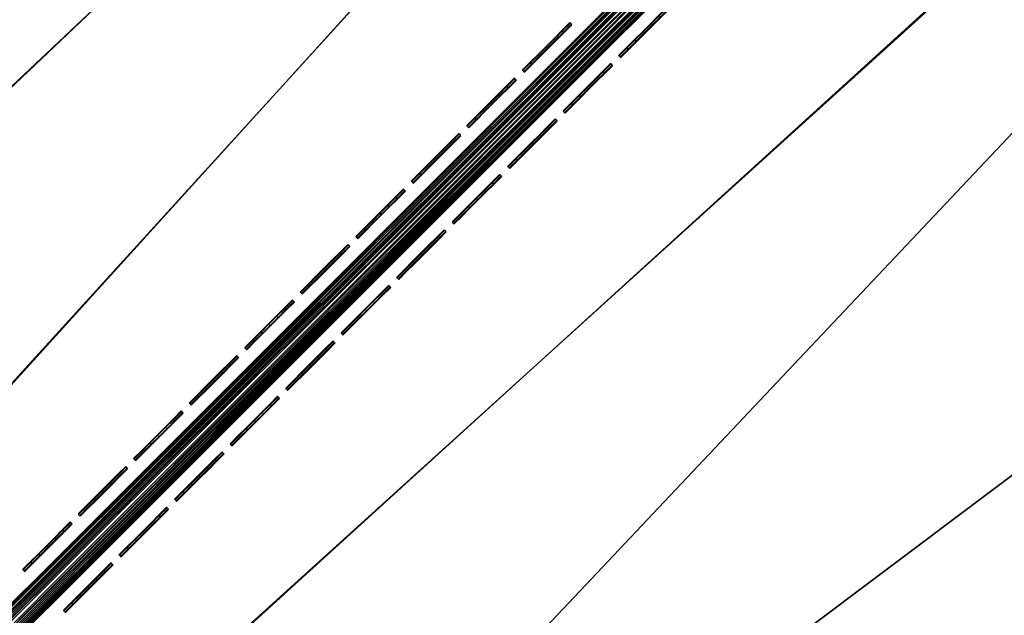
# Model space of a CAD drawing. Header units: inches. Extents: x 0 to 63.6, y -63.6 to 0.
# Tile 352 of 403: x 34 to 37.4, y -29.7 to -27.6. Entities that reach past the tile are written whole.
import ezdxf

# ---------------------------------------------------------------- set-up
doc = ezdxf.new("R2010")
doc.units = ezdxf.units.IN
doc.header["$LTSCALE"] = 0.03937
doc.header["$MEASUREMENT"] = 0
for name, color, linetype in [('A-FURN-3-ST', 151, 'Continuous'), ('A-FURN-3-ST-BK', 151, 'Continuous'), ('A-FURN-3-ST-SEAM', 250, 'Continuous'), ('A-FURN-3-STITCH', 15, 'Continuous')]:
    doc.layers.add(name, color=color, linetype=linetype)

msp = doc.modelspace()

# ---------------------------------------------------------------- meshes
at = {"layer": 'A-FURN-3-ST'}
mesh = msp.add_polyface(dxfattribs=at)
corners = [(13.2914, -29.6941, 17.9625), (13.3952, -29.429, 18), (11.7233, -29.1211, 17.9625), (11.8149, -28.8516, 18), (23.4936, -35.3934, 18), (35.5962, -17.6076, 18), (22.1758, -34.3474, 18), (33.9007, -16.3451, 18), (20.8114, -33.3628, 18), (32.1605, -15.1449, 18), (19.4034, -32.4417, 18), (30.3778, -14.0088, 18), (17.9547, -31.5861, 18), (28.5551, -12.9381, 18), (26.6946, -11.9344, 18), (16.4683, -30.7977, 18), (24.7989, -10.9989, 18), (14.9474, -30.0781, 18), (22.8705, -10.1329, 18), (20.912, -9.3375, 18), (18.9258, -8.6138, 18), (16.9146, -7.9626, 18), (10.2098, -28.3471, 18), (14.8812, -7.385, 18), (30.5263, -13.7659, 17.9625), (28.6946, -12.69, 17.9625), (26.825, -11.6813, 17.9625), (29.0755, -12.0118, 17.1847), (30.9511, -13.07, 16.9), (29.0937, -11.9791, 16.9), (27.181, -10.9897, 17.1847), (29.0218, -12.1077, 17.45), (27.1308, -11.0875, 17.45), (28.9362, -12.2601, 17.6778), (27.0508, -11.2429, 17.6778), (28.8246, -12.4587, 17.8526), (26.9465, -11.4455, 17.8526), (30.6646, -13.5395, 17.8526), (29.0937, -11.9791, 5.5), (27.198, -10.9563, 16.9), (35.9629, -17.1327, 5), (23.1103, -35.855, 5), (21.8142, -34.8262, 5), (34.2498, -15.8571, 5), (20.4723, -33.8578, 5), (32.4915, -14.6445, 5), (19.0875, -32.9519, 5), (30.6904, -13.4966, 5), (17.6627, -32.1103, 5), (28.8487, -12.4149, 5), (26.969, -11.4008, 5), (16.2009, -31.3348, 5), (25.0536, -10.4556, 5), (14.7051, -30.627, 5), (23.1052, -9.5807, 5), (13.1785, -29.9885, 5), (21.1263, -8.7771, 5), (11.6242, -29.4205, 5), (19.1195, -8.0459, 5), (17.0875, -7.3881, 5), (10.0456, -28.9242, 5), (15.0329, -6.8045, 5), (30.9511, -13.07, 5.5), (29.0751, -12.0123, 5.3087), (27.1806, -10.9902, 5.3087), (30.7902, -13.3334, 5.0381), (28.9425, -12.2481, 5.0381), (27.0566, -11.2307, 5.0381), (27.131, -11.0865, 5.1464), (29.022, -12.1068, 5.1464)]
mesh.append_faces([[corners[k] for k in face] for face in [(0, 1, 2), (2, 1, 3), (4, 5, 6), (6, 7, 8), (8, 7, 9), (8, 9, 10), (10, 9, 11), (10, 11, 12), (12, 11, 13), (12, 13, 14), (12, 14, 15), (15, 14, 16), (15, 16, 17), (17, 16, 18), (17, 18, 1), (1, 18, 19), (1, 19, 3), (3, 19, 20), (3, 20, 21), (3, 21, 22), (22, 21, 23), (13, 24, 25), (13, 25, 14), (14, 25, 26), (14, 26, 16), (27, 28, 29), (27, 29, 30), (31, 27, 30, 32), (33, 31, 32, 34), (35, 33, 34, 36), (24, 37, 35, 25), (25, 35, 36, 26), (29, 38, 39), (40, 41, 42), (43, 42, 44), (43, 44, 45), (45, 44, 46), (45, 46, 47), (47, 46, 48), (47, 48, 49), (49, 48, 50), (50, 48, 51), (50, 51, 52), (52, 51, 53), (52, 53, 54), (54, 53, 55), (54, 55, 56), (56, 55, 57), (56, 57, 58), (58, 57, 59), (59, 57, 60), (59, 60, 61), (62, 63, 38), (38, 63, 64), (65, 49, 66), (49, 50, 66), (66, 50, 67), (66, 67, 68, 69), (69, 68, 64, 63)]])
mesh = msp.add_polyface(dxfattribs=at)
corners = [(27.141, -38.8774, 18), (46.032, -28.0434, 18), (44.7087, -26.3949, 18), (43.3264, -24.7956, 18), (41.8869, -23.2475, 18), (25.9788, -37.6608, 18), (40.3921, -21.7527, 18), (24.7622, -36.4986, 18), (38.844, -20.3132, 18), (23.4936, -35.3934, 18), (37.2447, -18.9309, 18), (35.5962, -17.6076, 18), (22.1758, -34.3474, 18), (33.9007, -16.3451, 18), (40.5897, -21.5478, 17.9625), (39.034, -20.1012, 17.9625), (37.4268, -18.7121, 17.9625), (35.7702, -17.3823, 17.9625), (39.5531, -19.522, 17.1847), (41.1556, -20.9609, 16.9), (39.5781, -19.494, 16.9), (37.9245, -18.1143, 17.1847), (37.9484, -18.0855, 16.9), (36.2457, -16.7668, 17.1847), (36.2686, -16.7371, 16.9), (39.4798, -19.6038, 17.45), (37.8542, -18.1988, 17.45), (36.1786, -16.8538, 17.45), (39.3631, -19.734, 17.6778), (37.7423, -18.3332, 17.6778), (36.0717, -16.9921, 17.6778), (40.7739, -21.3568, 17.8526), (40.932, -21.1928, 17.6778), (39.2111, -19.9037, 17.8526), (37.5966, -18.5083, 17.8526), (35.9325, -17.1724, 17.8526), (41.1556, -20.9609, 5.5), (39.5781, -19.494, 5.5), (37.9484, -18.0855, 5.5), (36.2686, -16.7371, 5.5), (24.358, -36.942, 5), (40.8085, -21.3208, 5), (25.5546, -38.085, 5), (42.3188, -22.8311, 5), (43.7732, -24.3952, 5), (39.2444, -19.8664, 5), (23.1103, -35.855, 5), (37.6285, -18.4697, 5), (35.9629, -17.1327, 5), (21.8142, -34.8262, 5), (34.2498, -15.8571, 5), (45.1699, -26.0111, 5), (46.5069, -27.6767, 5), (47.7825, -29.3898, 5), (39.3721, -19.7239, 5.0381), (40.9414, -21.1831, 5.0381), (37.7509, -18.3227, 5.0381), (37.8547, -18.1981, 5.1464), (39.4804, -19.6031, 5.1464), (37.9241, -18.1148, 5.3087), (39.5527, -19.5224, 5.3087), (36.2453, -16.7672, 5.3087), (36.0799, -16.9813, 5.0381), (36.1791, -16.853, 5.1464)]
mesh.append_faces([[corners[k] for k in face] for face in [(0, 1, 2), (2, 3, 0), (0, 3, 4), (5, 4, 6), (5, 6, 7), (7, 6, 8), (9, 8, 10), (9, 10, 11), (12, 11, 13), (6, 14, 8), (8, 14, 15), (8, 15, 10), (10, 15, 16), (10, 16, 11), (11, 16, 17), (18, 19, 20), (18, 20, 21), (21, 20, 22), (21, 22, 23), (23, 22, 24), (25, 18, 21, 26), (26, 21, 23, 27), (28, 25, 26, 29), (29, 26, 27, 30), (31, 32, 28, 33), (33, 28, 29, 34), (34, 29, 30, 35), (14, 31, 33, 15), (15, 33, 34, 16), (16, 34, 35, 17), (20, 36, 37), (20, 37, 22), (22, 37, 38), (22, 38, 24), (24, 38, 39), (40, 41, 42), (42, 41, 43), (42, 43, 44), (41, 40, 45), (45, 46, 47), (47, 46, 48), (48, 49, 50), (44, 51, 42), (42, 51, 52), (42, 52, 53), (54, 55, 45), (45, 47, 54), (54, 47, 56), (54, 56, 57, 58), (58, 57, 59, 60), (60, 59, 37), (37, 59, 38), (38, 59, 61), (38, 61, 39), (47, 48, 56), (56, 48, 62), (56, 62, 63, 57), (57, 63, 61, 59), (37, 36, 60)]])
mesh = msp.add_polyface(dxfattribs=at)
corners = [(17.8156, -31.8345, 17.9625), (19.4034, -32.4417, 18), (17.9547, -31.5861, 18), (16.3407, -31.0522, 17.9625), (16.4683, -30.7977, 18), (14.8316, -30.3382, 17.9625), (14.9474, -30.0781, 18), (13.2914, -29.6941, 17.9625), (13.3952, -29.429, 18), (11.7233, -29.1211, 17.9625), (11.638, -29.3724, 17.8526), (13.1947, -29.9411, 17.8526), (14.7237, -30.5806, 17.8526), (16.2218, -31.2893, 17.8526), (17.6859, -32.0659, 17.8526), (11.5647, -29.5881, 17.6778), (13.1116, -30.1533, 17.6778), (14.631, -30.7887, 17.6778), (16.1197, -31.493, 17.6778), (17.5746, -32.2647, 17.6778), (13.0078, -30.4184, 17.1847), (11.7916, -30.0072, 16.9), (13.3646, -30.6007, 16.9), (14.5152, -31.0487, 17.1847), (14.9078, -31.2677, 16.9), (15.9921, -31.7475, 17.1847), (16.4179, -32.0068, 16.9), (17.4354, -32.5131, 17.1847), (17.4891, -32.4172, 17.45), (16.0413, -31.6492, 17.45), (14.5599, -30.9484, 17.45), (13.0479, -30.316, 17.45), (11.5085, -29.7536, 17.45), (11.4732, -29.8576, 17.1847), (24.7622, -36.4986, 18), (38.844, -20.3132, 18), (23.4936, -35.3934, 18), (17.6627, -32.1103, 5), (17.5692, -32.2772, 5.0381), (16.2009, -31.3348, 5), (16.1151, -31.5058, 5.0381), (14.7051, -30.627, 5), (14.6272, -30.8018, 5.0381), (13.1785, -29.9885, 5), (13.1087, -30.1666, 5.0381), (11.6242, -29.4205, 5), (11.7916, -30.0072, 5.5), (13.01, -30.4186, 5.3087), (13.3646, -30.6007, 5.5), (14.5171, -31.049, 5.3087), (14.9078, -31.2677, 5.5), (15.9938, -31.7477, 5.3087), (16.4179, -32.0068, 5.5), (17.437, -32.5133, 5.3087), (17.4899, -32.4187, 5.1464), (16.0424, -31.6508, 5.1464), (14.5612, -30.95, 5.1464), (13.0495, -30.3177, 5.1464), (11.4756, -29.8579, 5.3087), (11.5105, -29.7552, 5.1464), (11.5627, -29.6016, 5.0381), (39.2444, -19.8664, 5), (24.358, -36.942, 5), (23.1103, -35.855, 5), (17.8914, -32.8163, 16.9)]
mesh.append_faces([[corners[k] for k in face] for face in [(0, 1, 2), (0, 2, 3), (3, 2, 4), (3, 4, 5), (5, 4, 6), (5, 6, 7), (7, 6, 8), (9, 10, 11, 7), (7, 11, 12, 5), (5, 12, 13, 3), (3, 13, 14, 0), (10, 15, 16, 11), (11, 16, 17, 12), (12, 17, 18, 13), (13, 18, 19, 14), (20, 21, 22), (20, 22, 23), (23, 22, 24), (23, 24, 25), (25, 24, 26), (25, 26, 27), (28, 19, 18, 29), (29, 18, 17, 30), (30, 17, 16, 31), (31, 16, 15, 32), (27, 28, 29, 25), (25, 29, 30, 23), (23, 30, 31, 20), (20, 31, 32, 33), (34, 35, 36), (37, 38, 39), (39, 38, 40), (39, 40, 41), (41, 40, 42), (41, 42, 43), (43, 42, 44), (43, 44, 45), (46, 47, 48), (48, 47, 49), (48, 49, 50), (50, 49, 51), (50, 51, 52), (52, 51, 53), (54, 53, 51, 55), (55, 51, 49, 56), (56, 49, 47, 57), (57, 47, 58, 59), (38, 54, 55, 40), (40, 55, 56, 42), (42, 56, 57, 44), (44, 57, 59, 60), (61, 62, 63), (52, 64, 26), (52, 26, 50), (50, 26, 24), (50, 24, 48), (48, 24, 22), (48, 22, 46), (46, 22, 21)]])
mesh = msp.add_polyface(dxfattribs=at)
corners = [(30.9561, -44.3866, 17.9625), (31.1979, -44.2362, 18), (30.0422, -42.9895, 17.9625), (30.2768, -42.8282, 18), (29.0652, -41.6357, 17.9625), (29.2922, -41.4639, 18), (28.0273, -40.3281, 17.9625), (28.2462, -40.146, 18), (26.9307, -39.0693, 17.9625), (27.141, -38.8774, 18), (26.7347, -39.2481, 17.8526), (27.8234, -40.4977, 17.8526), (28.8537, -41.7958, 17.8526), (29.8236, -43.1398, 17.8526), (30.7308, -44.5267, 17.8526), (26.5664, -39.4017, 17.6778), (27.6482, -40.6434, 17.6778), (28.6721, -41.9333, 17.6778), (29.6358, -43.2688, 17.6778), (30.5374, -44.647, 17.6778), (27.4293, -40.8254, 17.1847), (26.9198, -40.2836, 16.9), (27.9914, -41.5791, 16.9), (28.4451, -42.1052, 17.1847), (29.0006, -42.9237, 16.9), (29.4012, -43.4301, 17.1847), (29.9453, -44.3145, 16.9), (30.2956, -44.7974, 17.1847), (30.3889, -44.7393, 17.45), (29.4918, -43.3678, 17.45), (28.5327, -42.0389, 17.45), (27.5138, -40.7552, 17.45), (26.4372, -39.5195, 17.45), (53.5067, -40.7691, 18), (41.8869, -23.2475, 18), (25.9788, -37.6608, 18), (30.6877, -44.5521, 5), (30.5253, -44.6531, 5.0381), (29.7818, -43.1673, 5), (29.6241, -43.2757, 5.0381), (28.8134, -41.8254, 5), (28.6609, -41.9409, 5.0381), (27.7846, -40.5293, 5), (27.6375, -40.6517, 5.0381), (26.6976, -39.2816, 5), (26.5562, -39.4106, 5.0381), (26.9198, -40.2836, 5.5), (27.4295, -40.8247, 5.3087), (27.9914, -41.5791, 5.5), (28.4451, -42.1043, 5.3087), (29.0006, -42.9237, 5.5), (29.4011, -43.429, 5.3087), (29.9453, -44.3145, 5.5), (30.2955, -44.7961, 5.3087), (30.3875, -44.7388, 5.1464), (29.4904, -43.3676, 5.1464), (28.5315, -42.0388, 5.1464), (27.5128, -40.7554, 5.1464), (26.4364, -39.5199, 5.1464), (54.0589, -40.5344, 5), (25.5546, -38.085, 5), (52.2388, -36.6706, 5)]
mesh.append_faces([[corners[k] for k in face] for face in [(0, 1, 2), (2, 1, 3), (2, 3, 4), (4, 3, 5), (4, 5, 6), (6, 5, 7), (6, 7, 8), (8, 7, 9), (8, 10, 11, 6), (6, 11, 12, 4), (4, 12, 13, 2), (2, 13, 14, 0), (10, 15, 16, 11), (11, 16, 17, 12), (12, 17, 18, 13), (13, 18, 19, 14), (20, 21, 22), (20, 22, 23), (23, 22, 24), (23, 24, 25), (25, 24, 26), (25, 26, 27), (28, 19, 18, 29), (29, 18, 17, 30), (30, 17, 16, 31), (31, 16, 15, 32), (27, 28, 29, 25), (25, 29, 30, 23), (23, 30, 31, 20), (7, 33, 9), (9, 34, 35), (36, 37, 38), (38, 37, 39), (38, 39, 40), (40, 39, 41), (40, 41, 42), (42, 41, 43), (42, 43, 44), (44, 43, 45), (46, 47, 48), (48, 47, 49), (48, 49, 50), (50, 49, 51), (50, 51, 52), (52, 51, 53), (54, 53, 51, 55), (55, 51, 49, 56), (56, 49, 47, 57), (37, 54, 55, 39), (39, 55, 56, 41), (41, 56, 57, 43), (43, 57, 58, 45), (59, 42, 44), (60, 61, 44), (52, 26, 50), (50, 26, 24), (50, 24, 48), (48, 24, 22), (48, 22, 46), (46, 22, 21)]])
mesh = msp.add_polyface(dxfattribs=at)
corners = [(27.141, -38.8774, 18), (47.2945, -29.7389, 18), (46.032, -28.0434, 18), (49.6308, -33.2618, 18), (48.732, -31.3219, 17.9625), (48.4947, -31.4791, 18), (47.526, -29.5732, 17.9625), (46.2573, -27.8694, 17.9625), (44.9275, -26.2128, 17.9625), (44.7087, -26.3949, 18), (50.5696, -32.6885, 16.9), (49.4119, -30.872, 16.9), (50.5376, -32.7079, 17.1847), (49.3806, -30.8926, 17.1847), (49.2889, -30.9532, 17.45), (50.4437, -32.7651, 17.45), (49.1432, -31.0496, 17.6778), (50.2945, -32.8562, 17.6778), (48.9532, -31.1754, 17.8526), (50.1001, -32.975, 17.8526), (49.8738, -33.1133, 17.9625), (48.189, -29.0987, 16.9), (48.1585, -29.1204, 17.1847), (48.0691, -29.1843, 17.45), (47.927, -29.2861, 17.6778), (47.7417, -29.4187, 17.8526), (46.9025, -27.371, 16.9), (46.8728, -27.3939, 17.1847), (46.7858, -27.461, 17.45), (46.6475, -27.5679, 17.6778), (46.4672, -27.7072, 17.8526), (45.5541, -25.6912, 16.9), (45.5253, -25.7151, 17.1847), (45.4408, -25.7854, 17.45), (45.3064, -25.8973, 17.6778), (45.1313, -26.043, 17.8526), (50.5696, -32.6885, 5.5), (49.4119, -30.872, 5.5), (48.189, -29.0987, 5.5), (46.9025, -27.371, 5.5), (50.5371, -32.7083, 5.3087), (49.3802, -30.893, 5.3087), (48.1581, -29.1208, 5.3087), (46.8724, -27.3943, 5.3087), (45.5541, -25.6912, 5.5), (46.5069, -27.6767, 5), (45.3169, -25.8887, 5.0381), (46.6583, -27.5597, 5.0381), (47.7825, -29.3898, 5), (47.9381, -29.2784, 5.0381), (48.9951, -31.1481, 5), (49.1546, -31.0424, 5.0381), (50.143, -32.9492, 5), (50.4446, -32.7648, 5.1464), (50.3062, -32.8494, 5.0381), (49.2898, -30.9528, 5.1464), (48.0699, -29.1839, 5.1464), (46.7866, -27.4605, 5.1464), (45.4416, -25.7849, 5.1464), (45.5248, -25.7155, 5.3087)]
mesh.append_faces([[corners[k] for k in face] for face in [(0, 1, 2), (3, 4, 5), (5, 4, 6), (5, 6, 1), (1, 6, 7), (1, 7, 2), (2, 7, 8), (2, 8, 9), (10, 11, 12), (12, 11, 13), (12, 13, 14, 15), (15, 14, 16, 17), (17, 16, 18, 19), (19, 18, 4, 20), (11, 21, 13), (13, 21, 22), (13, 22, 23, 14), (14, 23, 24, 16), (16, 24, 25, 18), (18, 25, 6, 4), (21, 26, 22), (22, 26, 27), (22, 27, 28, 23), (23, 28, 29, 24), (24, 29, 30, 25), (25, 30, 7, 6), (26, 31, 27), (27, 32, 33, 28), (28, 33, 34, 29), (29, 34, 35, 30), (30, 35, 8, 7), (10, 36, 11), (11, 36, 37), (11, 37, 21), (21, 37, 38), (21, 38, 26), (26, 38, 39), (26, 39, 31), (36, 40, 37), (37, 40, 41), (37, 41, 38), (38, 41, 42), (38, 42, 39), (39, 42, 43), (39, 43, 44), (45, 46, 47), (45, 47, 48), (48, 47, 49), (48, 49, 50), (50, 49, 51), (50, 51, 52), (53, 54, 51, 55), (55, 51, 49, 56), (56, 49, 47, 57), (57, 47, 46, 58), (40, 53, 55, 41), (41, 55, 56, 42), (42, 56, 57, 43), (43, 57, 58, 59)]])
mesh = msp.add_polyface(dxfattribs=at)
corners = [(31.1979, -44.2362, 18), (55.0259, -44.7138, 18), (30.2768, -42.8282, 18), (54.3021, -42.7276, 18), (29.2922, -41.4639, 18), (53.5067, -40.7691, 18), (28.2462, -40.146, 18), (27.141, -38.8774, 18), (52.6407, -38.8407, 18), (51.7052, -36.945, 18), (50.7015, -35.0846, 18), (49.6308, -33.2618, 18), (48.4947, -31.4791, 18), (47.2945, -29.7389, 18), (52.8984, -38.7196, 17.9625), (51.9583, -36.8146, 17.9625), (50.9496, -34.945, 17.9625), (49.8738, -33.1133, 17.9625), (48.732, -31.3219, 17.9625), (53.1385, -38.6068, 17.8526), (52.1941, -36.6931, 17.8526), (52.6833, -36.4417, 16.9), (51.6606, -34.5459, 16.9), (52.6499, -36.4586, 17.1847), (51.6278, -34.5641, 17.1847), (51.5319, -34.6178, 17.45), (52.5521, -36.5088, 17.45), (51.3795, -34.7034, 17.6778), (52.3967, -36.5888, 17.6778), (51.1809, -34.815, 17.8526), (50.5696, -32.6885, 16.9), (50.5376, -32.7079, 17.1847), (50.4437, -32.7651, 17.45), (50.2945, -32.8562, 17.6778), (50.1001, -32.975, 17.8526), (52.6833, -36.4417, 5.5), (51.6606, -34.5459, 5.5), (50.5696, -32.6885, 5.5), (55.5937, -44.5201, 5), (29.7818, -43.1673, 5), (54.8625, -42.5133, 5), (28.8134, -41.8254, 5), (54.0589, -40.5344, 5), (27.7846, -40.5293, 5), (26.6976, -39.2816, 5), (52.2388, -36.6706, 5), (53.184, -38.586, 5), (47.7825, -29.3898, 5), (48.9951, -31.1481, 5), (25.5546, -38.085, 5), (50.143, -32.9492, 5), (51.2247, -34.7909, 5), (52.6494, -36.459, 5.3087), (51.6273, -34.5645, 5.3087), (50.5371, -32.7083, 5.3087), (49.1546, -31.0424, 5.0381), (50.3062, -32.8494, 5.0381), (51.3915, -34.6971, 5.0381), (52.4089, -36.583, 5.0381), (52.5531, -36.5086, 5.1464), (51.5329, -34.6176, 5.1464), (50.4446, -32.7648, 5.1464)]
mesh.append_faces([[corners[k] for k in face] for face in [(0, 1, 2), (2, 1, 3), (2, 3, 4), (4, 3, 5), (4, 5, 6), (7, 5, 8), (7, 8, 9), (9, 10, 7), (7, 10, 11), (7, 11, 12), (12, 13, 7), (8, 14, 15), (8, 15, 9), (9, 15, 16), (9, 16, 10), (10, 16, 17), (10, 17, 11), (11, 17, 18), (19, 20, 15, 14), (21, 22, 23), (23, 22, 24), (23, 24, 25, 26), (26, 25, 27, 28), (28, 27, 29, 20), (20, 29, 16, 15), (22, 30, 24), (24, 30, 31), (24, 31, 32, 25), (25, 32, 33, 27), (27, 33, 34, 29), (29, 34, 17, 16), (21, 35, 22), (22, 35, 36), (22, 36, 30), (30, 36, 37), (38, 39, 40), (40, 39, 41), (40, 41, 42), (42, 41, 43), (44, 45, 46), (44, 46, 42), (47, 48, 49), (49, 48, 50), (49, 50, 51), (51, 45, 49), (35, 52, 36), (36, 52, 53), (36, 53, 37), (37, 53, 54), (50, 55, 56), (50, 56, 51), (51, 56, 57), (51, 57, 45), (45, 57, 58), (45, 58, 46), (59, 58, 57, 60), (60, 57, 56, 61), (52, 59, 60, 53), (53, 60, 61, 54)]])
at = {"layer": 'A-FURN-3-ST-BK'}
mesh = msp.add_polyface(dxfattribs=at)
corners = [(40.3921, -21.7527, 18), (40.5897, -21.5478, 17.9625), (41.8869, -23.2475, 18), (42.0918, -23.0499, 17.9625), (42.2828, -22.8658, 17.8526), (40.7738, -21.3568, 17.8526), (42.4468, -22.7076, 17.6778), (40.932, -21.1928, 17.6778), (43.3264, -24.7956, 18), (41.0863, -26.9991, 18), (39.6612, -25.4611, 18), (38.1785, -23.9784, 18), (38.844, -20.3132, 18), (36.6405, -22.5533, 18), (42.4518, -28.5903, 18), (41.5748, -27.8303, 18.0337), (40.2148, -26.3095, 18.0337), (38.7993, -24.8403, 18.0337), (37.3301, -23.4248, 18.0337), (35.8093, -22.0649, 18.0337), (36.3203, -22.9124, 18.6363), (35.6022, -22.3053, 18.4534), (37.1142, -23.6574, 18.4534), (37.8449, -24.325, 18.6363), (38.5749, -25.0647, 18.4534), (39.3146, -25.7947, 18.6363), (39.9823, -26.5254, 18.4534), (40.7272, -27.3193, 18.6363), (41.3343, -28.0374, 18.4534), (42.0808, -28.8965, 18.6363), (42.6687, -29.5672, 18.2768), (42.6293, -29.5986, 18.4534), (41.3725, -28.0045, 18.2768), (40.0192, -26.4911, 18.2768), (38.6105, -25.0291, 18.2768), (37.1485, -23.6204, 18.2768), (35.6351, -22.2671, 18.2768), (41.4564, -27.9322, 18.1303), (40.1004, -26.4158, 18.1303), (38.6888, -24.9508, 18.1303), (37.2238, -23.5393, 18.1303), (35.7074, -22.1832, 18.1303), (43.3546, -24.7704, 31.5452), (41.9141, -23.2213, 31.5452), (40.4183, -21.7255, 31.5452), (38.8692, -20.285, 31.5452), (41.2671, -22.3725, 31.8898), (42.7062, -23.8636, 31.8898)]
mesh.append_faces([[corners[k] for k in face] for face in [(0, 1, 2), (2, 1, 3), (4, 3, 1, 5), (6, 4, 5, 7), (8, 9, 10), (8, 10, 2), (2, 10, 11), (2, 11, 0), (12, 11, 13), (14, 15, 9), (9, 15, 16), (9, 16, 10), (10, 16, 17), (10, 17, 11), (11, 17, 18), (11, 18, 13), (13, 18, 19), (20, 21, 22), (20, 22, 23), (23, 22, 24), (23, 24, 25), (25, 24, 26), (25, 26, 27), (27, 26, 28), (27, 28, 29), (30, 31, 28, 32), (32, 28, 26, 33), (33, 26, 24, 34), (34, 24, 22, 35), (35, 22, 21, 36), (37, 32, 33, 38), (38, 33, 34, 39), (39, 34, 35, 40), (40, 35, 36, 41), (15, 37, 38, 16), (16, 38, 39, 17), (17, 39, 40, 18), (18, 40, 41, 19), (27, 42, 25), (25, 42, 43), (25, 43, 44), (25, 44, 23), (23, 44, 45), (23, 45, 20), (44, 43, 46), (46, 43, 47)]])
at = {"layer": 'A-FURN-3-ST-SEAM'}
mesh = msp.add_polyface(dxfattribs=at)
corners = [(31.0631, -32.6472, 18), (39.0816, -24.6234, 18.0191), (31.0581, -32.6422, 18.0255), (28.5351, -35.1752, 18), (28.5301, -35.1702, 18.0255), (26.0071, -37.7032, 18), (28.4859, -35.126, 18.0459), (28.5107, -35.1508, 18.0472), (31.0387, -32.6228, 18.0472), (31.0139, -32.598, 18.0459), (39.0489, -24.5907, 18.05), (39.0624, -24.6042, 18.0462), (31.0499, -32.6339, 18.039), (39.0739, -24.6157, 18.0354), (39.0354, -24.5772, 18.0462), (31.0034, -32.5875, 18.0362), (28.4754, -35.1155, 18.0362), (28.4646, -35.1047, 18.0045), (28.468, -35.1081, 18.0217), (30.996, -32.5801, 18.0217), (30.9926, -32.5767, 18.0045), (30.9937, -32.5778, 17.9868), (28.4657, -35.1058, 17.9868), (28.5163, -35.1564, 17.9563), (28.5045, -35.1446, 17.9505), (31.0325, -32.6166, 17.9505), (31.0443, -32.6284, 17.9563), (39.0624, -24.6042, 17.9538), (39.0489, -24.5907, 17.95), (31.02, -32.6041, 17.9515), (39.0353, -24.5772, 17.9538), (31.0086, -32.5926, 17.9588), (39.0239, -24.5657, 17.9647), (39.0739, -24.6157, 17.9646), (31.0541, -32.6381, 17.9675), (28.5261, -35.1661, 17.9675), (26.0047, -37.7008, 17.9826), (28.5327, -35.1728, 17.9826), (31.0607, -32.6448, 17.9826), (39.0843, -24.6261, 18), (39.0816, -24.6234, 17.9809), (28.492, -35.1321, 17.9515), (28.4806, -35.1206, 17.9588), (28.5219, -35.1619, 18.039), (25.998, -37.6941, 17.9675), (25.9938, -37.6899, 18.039), (26.0021, -37.6982, 18.0255)]
mesh.append_faces([[corners[k] for k in face] for face in [(0, 1, 2), (0, 2, 3), (3, 2, 4), (3, 4, 5), (6, 7, 8, 9), (9, 8, 10), (11, 8, 12), (13, 12, 2), (9, 14, 15), (9, 15, 16, 6), (17, 18, 19, 20), (20, 21, 22, 17), (23, 24, 25, 26), (26, 25, 27), (28, 25, 29), (30, 29, 31), (32, 31, 21), (26, 33, 34), (26, 34, 35, 23), (3, 36, 37), (3, 37, 0), (0, 37, 38), (0, 38, 39), (40, 38, 34), (35, 34, 38, 37), (29, 25, 24, 41), (22, 21, 31, 42), (42, 31, 29, 41), (16, 15, 19, 18), (4, 2, 12, 43), (43, 12, 8, 7), (36, 44, 35, 37), (45, 46, 4, 43)]])
mesh = msp.add_polyface(dxfattribs=at)
corners = [(39.0816, -24.6234, 17.9809), (39.0739, -24.6157, 17.9646), (39.0843, -24.6261, 18), (39.0624, -24.6042, 17.9538), (39.0489, -24.5907, 17.95), (39.0353, -24.5772, 17.9538), (39.0239, -24.5657, 17.9647), (39.0162, -24.558, 17.9809), (39.0135, -24.5554, 18), (39.0162, -24.5581, 18.0192), (39.0239, -24.5657, 18.0354), (39.0354, -24.5772, 18.0462), (39.0489, -24.5907, 18.05), (39.0624, -24.6042, 18.0462), (39.0739, -24.6157, 18.0354), (39.0816, -24.6234, 18.0191), (31.0631, -32.6472, 18), (31.0387, -32.6228, 18.0472), (31.0499, -32.6339, 18.039), (31.0581, -32.6422, 18.0255), (31.0139, -32.598, 18.0459), (30.9926, -32.5767, 18.0045), (30.996, -32.5801, 18.0217), (31.0034, -32.5875, 18.0362), (30.9937, -32.5778, 17.9868), (31.0325, -32.6166, 17.9505), (31.02, -32.6041, 17.9515), (31.0086, -32.5926, 17.9588), (31.0443, -32.6284, 17.9563), (31.0607, -32.6448, 17.9826), (31.0541, -32.6381, 17.9675)]
mesh.append_faces([[corners[k] for k in face] for face in [(2, 15, 16), (12, 17, 13), (13, 18, 14), (14, 19, 15), (12, 11, 20), (21, 22, 9), (9, 22, 10), (10, 22, 23), (10, 23, 11), (9, 8, 21), (21, 8, 24), (3, 25, 4), (4, 26, 5), (5, 27, 6), (6, 24, 7), (7, 24, 8), (3, 1, 28), (2, 29, 0), (0, 30, 1)]])
mesh.append_faces([[corners[k] for k in face] for face in [(2, 1, 3), (2, 3, 4), (2, 5, 6), (2, 6, 7), (7, 9, 10), (7, 10, 11), (7, 12, 13), (7, 13, 14), (7, 15, 2)]], dxfattribs={"vtx0": -1, "vtx2": -1})
mesh.append_faces([[corners[k] for k in face] for face in [(0, 1, 2), (8, 9, 7)]], dxfattribs={"vtx1": -1})
mesh.append_faces([[corners[k] for k in face] for face in [(4, 5, 2), (11, 12, 7), (14, 15, 7)]], dxfattribs={"vtx1": -1, "vtx2": -1})
at = {"layer": 'A-FURN-3-STITCH'}
mesh = msp.add_polymesh((7, 4), dxfattribs=at)
for k, corner in enumerate([(36.0488, -27.7253, 18.0001), (36.0506, -27.7271, 18), (36.0543, -27.7308, 18), (36.0561, -27.7326, 18.0001), (36.0759, -27.6982, 18.0077), (36.0777, -27.7, 18.0122), (36.0814, -27.7037, 18.0122), (36.0832, -27.7055, 18.0077), (36.1033, -27.6707, 18.0123), (36.1052, -27.6725, 18.0168), (36.1089, -27.6762, 18.0168), (36.1107, -27.6781, 18.0123), (36.131, -27.6431, 18.0138), (36.1328, -27.6449, 18.0183), (36.1365, -27.6486, 18.0183), (36.1383, -27.6504, 18.0138), (36.1586, -27.6155, 18.0123), (36.1604, -27.6173, 18.0168), (36.1641, -27.621, 18.0168), (36.166, -27.6228, 18.0123), (36.1861, -27.588, 18.0077), (36.1879, -27.5898, 18.0122), (36.1916, -27.5935, 18.0122), (36.1934, -27.5954, 18.0077), (36.2132, -27.5609, 18.0001), (36.215, -27.5627, 18.0001), (36.2187, -27.5664, 18.0001), (36.2205, -27.5682, 18.0001)]):
    mesh.set_mesh_vertex(divmod(k, 4), corner)
mesh = msp.add_polymesh((7, 4), dxfattribs=at)
for k, corner in enumerate([(35.7156, -27.7761, 18.0001), (35.7174, -27.7779, 18), (35.7211, -27.7816, 18), (35.7229, -27.7835, 18.0001), (35.7427, -27.749, 18.0077), (35.7445, -27.7508, 18.0122), (35.7482, -27.7545, 18.0122), (35.7501, -27.7563, 18.0077), (35.7701, -27.7215, 18.0123), (35.772, -27.7234, 18.0168), (35.7757, -27.727, 18.0168), (35.7775, -27.7289, 18.0123), (35.7978, -27.6939, 18.0138), (35.7996, -27.6957, 18.0183), (35.8033, -27.6994, 18.0183), (35.8051, -27.7013, 18.0138), (35.8254, -27.6663, 18.0123), (35.8272, -27.6681, 18.0168), (35.8309, -27.6718, 18.0168), (35.8328, -27.6736, 18.0123), (35.8529, -27.6388, 18.0077), (35.8547, -27.6406, 18.0122), (35.8584, -27.6443, 18.0122), (35.8602, -27.6462, 18.0077), (35.88, -27.6117, 18.0001), (35.8818, -27.6135, 18.0001), (35.8855, -27.6172, 18.0001), (35.8873, -27.619, 18.0001)]):
    mesh.set_mesh_vertex(divmod(k, 4), corner)
mesh = msp.add_polymesh((7, 4), dxfattribs=at)
for k, corner in enumerate([(35.8568, -27.9173, 18.0001), (35.8586, -27.9191, 18), (35.8623, -27.9228, 18), (35.8641, -27.9246, 18.0001), (35.8839, -27.8902, 18.0077), (35.8857, -27.892, 18.0122), (35.8894, -27.8957, 18.0122), (35.8912, -27.8975, 18.0077), (35.9113, -27.8627, 18.0123), (35.9132, -27.8645, 18.0168), (35.9169, -27.8682, 18.0168), (35.9187, -27.8701, 18.0123), (35.939, -27.8351, 18.0138), (35.9408, -27.8369, 18.0183), (35.9445, -27.8406, 18.0183), (35.9463, -27.8424, 18.0138), (35.9666, -27.8075, 18.0123), (35.9684, -27.8093, 18.0168), (35.9721, -27.813, 18.0168), (35.974, -27.8148, 18.0123), (35.9941, -27.78, 18.0077), (35.9959, -27.7818, 18.0122), (35.9996, -27.7855, 18.0122), (36.0014, -27.7874, 18.0077), (36.0212, -27.7529, 18.0001), (36.023, -27.7547, 18.0001), (36.0267, -27.7584, 18.0001), (36.0285, -27.7602, 18.0001)]):
    mesh.set_mesh_vertex(divmod(k, 4), corner)
mesh = msp.add_polymesh((7, 4), dxfattribs=at)
for k, corner in enumerate([(35.5236, -27.9681, 18.0001), (35.5254, -27.9699, 18), (35.5291, -27.9736, 18), (35.5309, -27.9755, 18.0001), (35.5507, -27.941, 18.0077), (35.5525, -27.9428, 18.0122), (35.5562, -27.9465, 18.0122), (35.5581, -27.9483, 18.0077), (35.5781, -27.9135, 18.0123), (35.58, -27.9154, 18.0168), (35.5837, -27.919, 18.0168), (35.5855, -27.9209, 18.0123), (35.6058, -27.8859, 18.0138), (35.6076, -27.8877, 18.0183), (35.6113, -27.8914, 18.0183), (35.6131, -27.8933, 18.0138), (35.6334, -27.8583, 18.0123), (35.6352, -27.8601, 18.0168), (35.6389, -27.8638, 18.0168), (35.6408, -27.8656, 18.0123), (35.6609, -27.8308, 18.0077), (35.6627, -27.8326, 18.0122), (35.6664, -27.8363, 18.0122), (35.6682, -27.8382, 18.0077), (35.688, -27.8037, 18.0001), (35.6898, -27.8055, 18.0001), (35.6935, -27.8092, 18.0001), (35.6953, -27.811, 18.0001)]):
    mesh.set_mesh_vertex(divmod(k, 4), corner)
mesh = msp.add_polymesh((7, 4), dxfattribs=at)
for k, corner in enumerate([(35.6648, -28.1093, 18.0001), (35.6666, -28.1111, 18), (35.6703, -28.1148, 18), (35.6721, -28.1166, 18.0001), (35.6919, -28.0822, 18.0077), (35.6937, -28.084, 18.0122), (35.6974, -28.0877, 18.0122), (35.6992, -28.0895, 18.0077), (35.7193, -28.0547, 18.0123), (35.7212, -28.0565, 18.0168), (35.7249, -28.0602, 18.0168), (35.7267, -28.0621, 18.0123), (35.747, -28.0271, 18.0138), (35.7488, -28.0289, 18.0183), (35.7525, -28.0326, 18.0183), (35.7543, -28.0344, 18.0138), (35.7746, -27.9995, 18.0123), (35.7764, -28.0013, 18.0168), (35.7801, -28.005, 18.0168), (35.782, -28.0068, 18.0123), (35.8021, -27.972, 18.0077), (35.8039, -27.9738, 18.0122), (35.8076, -27.9775, 18.0122), (35.8094, -27.9794, 18.0077), (35.8292, -27.9449, 18.0001), (35.831, -27.9467, 18.0001), (35.8347, -27.9504, 18.0001), (35.8365, -27.9522, 18.0001)]):
    mesh.set_mesh_vertex(divmod(k, 4), corner)
mesh = msp.add_polymesh((7, 4), dxfattribs=at)
for k, corner in enumerate([(35.3316, -28.1601, 18.0001), (35.3334, -28.1619, 18), (35.3371, -28.1656, 18), (35.3389, -28.1675, 18.0001), (35.3587, -28.133, 18.0077), (35.3605, -28.1348, 18.0122), (35.3642, -28.1385, 18.0122), (35.366, -28.1403, 18.0077), (35.3861, -28.1055, 18.0123), (35.388, -28.1074, 18.0168), (35.3917, -28.111, 18.0168), (35.3935, -28.1129, 18.0123), (35.4138, -28.0779, 18.0138), (35.4156, -28.0797, 18.0183), (35.4193, -28.0834, 18.0183), (35.4211, -28.0853, 18.0138), (35.4414, -28.0503, 18.0123), (35.4432, -28.0521, 18.0168), (35.4469, -28.0558, 18.0168), (35.4488, -28.0576, 18.0123), (35.4689, -28.0228, 18.0077), (35.4707, -28.0246, 18.0122), (35.4744, -28.0283, 18.0122), (35.4762, -28.0302, 18.0077), (35.496, -27.9957, 18.0001), (35.4978, -27.9975, 18.0001), (35.5015, -28.0012, 18.0001), (35.5033, -28.003, 18.0001)]):
    mesh.set_mesh_vertex(divmod(k, 4), corner)
mesh = msp.add_polymesh((7, 4), dxfattribs=at)
for k, corner in enumerate([(35.4728, -28.3013, 18.0001), (35.4746, -28.3031, 18), (35.4783, -28.3068, 18), (35.4801, -28.3086, 18.0001), (35.4999, -28.2742, 18.0077), (35.5017, -28.276, 18.0122), (35.5054, -28.2797, 18.0122), (35.5072, -28.2815, 18.0077), (35.5273, -28.2467, 18.0123), (35.5292, -28.2486, 18.0168), (35.5329, -28.2522, 18.0168), (35.5347, -28.2541, 18.0123), (35.555, -28.2191, 18.0138), (35.5568, -28.2209, 18.0183), (35.5605, -28.2246, 18.0183), (35.5623, -28.2264, 18.0138), (35.5826, -28.1915, 18.0123), (35.5844, -28.1933, 18.0168), (35.5881, -28.197, 18.0168), (35.59, -28.1988, 18.0123), (35.61, -28.164, 18.0077), (35.6119, -28.1658, 18.0122), (35.6156, -28.1695, 18.0122), (35.6174, -28.1714, 18.0077), (35.6372, -28.1369, 18.0001), (35.639, -28.1387, 18.0001), (35.6427, -28.1424, 18.0001), (35.6445, -28.1442, 18.0001)]):
    mesh.set_mesh_vertex(divmod(k, 4), corner)
mesh = msp.add_polymesh((7, 4), dxfattribs=at)
for k, corner in enumerate([(35.1396, -28.3521, 18.0001), (35.1414, -28.3539, 18), (35.1451, -28.3576, 18), (35.1469, -28.3595, 18.0001), (35.1667, -28.325, 18.0077), (35.1685, -28.3268, 18.0122), (35.1722, -28.3305, 18.0122), (35.174, -28.3323, 18.0077), (35.1941, -28.2975, 18.0123), (35.196, -28.2994, 18.0168), (35.1997, -28.303, 18.0168), (35.2015, -28.3049, 18.0123), (35.2218, -28.2699, 18.0138), (35.2236, -28.2717, 18.0183), (35.2273, -28.2754, 18.0183), (35.2291, -28.2773, 18.0138), (35.2494, -28.2423, 18.0123), (35.2512, -28.2441, 18.0168), (35.2549, -28.2478, 18.0168), (35.2568, -28.2496, 18.0123), (35.2769, -28.2148, 18.0077), (35.2787, -28.2166, 18.0122), (35.2824, -28.2203, 18.0122), (35.2842, -28.2222, 18.0077), (35.304, -28.1877, 18.0001), (35.3058, -28.1895, 18.0001), (35.3095, -28.1932, 18.0001), (35.3113, -28.195, 18.0001)]):
    mesh.set_mesh_vertex(divmod(k, 4), corner)
mesh = msp.add_polymesh((7, 4), dxfattribs=at)
for k, corner in enumerate([(35.2808, -28.4933, 18.0001), (35.2826, -28.4951, 18), (35.2863, -28.4988, 18), (35.2881, -28.5007, 18.0001), (35.3079, -28.4662, 18.0077), (35.3097, -28.468, 18.0122), (35.3134, -28.4717, 18.0122), (35.3152, -28.4735, 18.0077), (35.3353, -28.4387, 18.0123), (35.3372, -28.4406, 18.0168), (35.3409, -28.4442, 18.0168), (35.3427, -28.4461, 18.0123), (35.363, -28.4111, 18.0138), (35.3648, -28.4129, 18.0183), (35.3685, -28.4166, 18.0183), (35.3703, -28.4184, 18.0138), (35.3906, -28.3835, 18.0123), (35.3924, -28.3853, 18.0168), (35.3961, -28.389, 18.0168), (35.398, -28.3908, 18.0123), (35.418, -28.356, 18.0077), (35.4199, -28.3578, 18.0122), (35.4236, -28.3615, 18.0122), (35.4254, -28.3634, 18.0077), (35.4452, -28.3289, 18.0001), (35.447, -28.3307, 18.0001), (35.4507, -28.3344, 18.0001), (35.4525, -28.3362, 18.0001)]):
    mesh.set_mesh_vertex(divmod(k, 4), corner)
mesh = msp.add_polymesh((7, 4), dxfattribs=at)
for k, corner in enumerate([(34.9476, -28.5441, 18.0001), (34.9494, -28.5459, 18), (34.9531, -28.5496, 18), (34.9549, -28.5515, 18.0001), (34.9747, -28.517, 18.0077), (34.9765, -28.5188, 18.0122), (34.9802, -28.5225, 18.0122), (34.982, -28.5243, 18.0077), (35.0021, -28.4895, 18.0123), (35.004, -28.4914, 18.0168), (35.0077, -28.495, 18.0168), (35.0095, -28.4969, 18.0123), (35.0298, -28.4619, 18.0138), (35.0316, -28.4637, 18.0183), (35.0353, -28.4674, 18.0183), (35.0371, -28.4693, 18.0138), (35.0574, -28.4343, 18.0123), (35.0592, -28.4361, 18.0168), (35.0629, -28.4398, 18.0168), (35.0648, -28.4416, 18.0123), (35.0849, -28.4068, 18.0077), (35.0867, -28.4086, 18.0122), (35.0904, -28.4123, 18.0122), (35.0922, -28.4142, 18.0077), (35.112, -28.3797, 18.0001), (35.1138, -28.3815, 18.0001), (35.1175, -28.3852, 18.0001), (35.1193, -28.387, 18.0001)]):
    mesh.set_mesh_vertex(divmod(k, 4), corner)
mesh = msp.add_polymesh((7, 4), dxfattribs=at)
for k, corner in enumerate([(35.0888, -28.6853, 18.0001), (35.0906, -28.6871, 18), (35.0943, -28.6908, 18), (35.0961, -28.6927, 18.0001), (35.1159, -28.6582, 18.0077), (35.1177, -28.66, 18.0122), (35.1214, -28.6637, 18.0122), (35.1232, -28.6655, 18.0077), (35.1433, -28.6307, 18.0123), (35.1452, -28.6326, 18.0168), (35.1489, -28.6362, 18.0168), (35.1507, -28.6381, 18.0123), (35.171, -28.6031, 18.0138), (35.1728, -28.6049, 18.0183), (35.1765, -28.6086, 18.0183), (35.1783, -28.6104, 18.0138), (35.1986, -28.5755, 18.0123), (35.2004, -28.5773, 18.0168), (35.2041, -28.581, 18.0168), (35.206, -28.5828, 18.0123), (35.226, -28.548, 18.0077), (35.2279, -28.5498, 18.0122), (35.2316, -28.5535, 18.0122), (35.2334, -28.5554, 18.0077), (35.2532, -28.5209, 18.0001), (35.255, -28.5227, 18.0001), (35.2587, -28.5264, 18.0001), (35.2605, -28.5282, 18.0001)]):
    mesh.set_mesh_vertex(divmod(k, 4), corner)
mesh = msp.add_polymesh((7, 4), dxfattribs=at)
for k, corner in enumerate([(34.7556, -28.7361, 18.0001), (34.7574, -28.7379, 18), (34.7611, -28.7416, 18), (34.7629, -28.7435, 18.0001), (34.7827, -28.709, 18.0077), (34.7845, -28.7108, 18.0122), (34.7882, -28.7145, 18.0122), (34.79, -28.7163, 18.0077), (34.8101, -28.6815, 18.0123), (34.812, -28.6834, 18.0168), (34.8157, -28.687, 18.0168), (34.8175, -28.6889, 18.0123), (34.8378, -28.6539, 18.0138), (34.8396, -28.6557, 18.0183), (34.8433, -28.6594, 18.0183), (34.8451, -28.6613, 18.0138), (34.8654, -28.6263, 18.0123), (34.8672, -28.6281, 18.0168), (34.8709, -28.6318, 18.0168), (34.8728, -28.6336, 18.0123), (34.8929, -28.5988, 18.0077), (34.8947, -28.6006, 18.0122), (34.8984, -28.6043, 18.0122), (34.9002, -28.6062, 18.0077), (34.92, -28.5717, 18.0001), (34.9218, -28.5735, 18.0001), (34.9255, -28.5772, 18.0001), (34.9273, -28.579, 18.0001)]):
    mesh.set_mesh_vertex(divmod(k, 4), corner)
mesh = msp.add_polymesh((7, 4), dxfattribs=at)
for k, corner in enumerate([(34.8968, -28.8773, 18.0001), (34.8986, -28.8791, 18), (34.9023, -28.8828, 18), (34.9041, -28.8847, 18.0001), (34.9239, -28.8502, 18.0077), (34.9257, -28.852, 18.0122), (34.9294, -28.8557, 18.0122), (34.9312, -28.8575, 18.0077), (34.9513, -28.8227, 18.0123), (34.9532, -28.8246, 18.0168), (34.9569, -28.8282, 18.0168), (34.9587, -28.8301, 18.0123), (34.979, -28.7951, 18.0138), (34.9808, -28.7969, 18.0183), (34.9845, -28.8006, 18.0183), (34.9863, -28.8024, 18.0138), (35.0066, -28.7675, 18.0123), (35.0084, -28.7693, 18.0168), (35.0121, -28.773, 18.0168), (35.014, -28.7748, 18.0123), (35.034, -28.74, 18.0077), (35.0359, -28.7418, 18.0122), (35.0396, -28.7455, 18.0122), (35.0414, -28.7474, 18.0077), (35.0612, -28.7129, 18.0001), (35.063, -28.7147, 18.0001), (35.0667, -28.7184, 18.0001), (35.0685, -28.7202, 18.0001)]):
    mesh.set_mesh_vertex(divmod(k, 4), corner)
mesh = msp.add_polymesh((7, 4), dxfattribs=at)
for k, corner in enumerate([(34.5636, -28.9281, 18.0001), (34.5654, -28.9299, 18), (34.5691, -28.9336, 18), (34.5709, -28.9355, 18.0001), (34.5907, -28.901, 18.0077), (34.5925, -28.9028, 18.0122), (34.5962, -28.9065, 18.0122), (34.598, -28.9083, 18.0077), (34.6181, -28.8735, 18.0123), (34.62, -28.8754, 18.0168), (34.6237, -28.879, 18.0168), (34.6255, -28.8809, 18.0123), (34.6458, -28.8459, 18.0138), (34.6476, -28.8477, 18.0183), (34.6513, -28.8514, 18.0183), (34.6531, -28.8533, 18.0138), (34.6734, -28.8183, 18.0123), (34.6752, -28.8201, 18.0168), (34.6789, -28.8238, 18.0168), (34.6808, -28.8256, 18.0123), (34.7009, -28.7908, 18.0077), (34.7027, -28.7926, 18.0122), (34.7064, -28.7963, 18.0122), (34.7082, -28.7982, 18.0077), (34.728, -28.7637, 18.0001), (34.7298, -28.7655, 18.0001), (34.7335, -28.7692, 18.0001), (34.7353, -28.7711, 18.0001)]):
    mesh.set_mesh_vertex(divmod(k, 4), corner)
mesh = msp.add_polymesh((7, 4), dxfattribs=at)
for k, corner in enumerate([(34.7048, -29.0693, 18.0001), (34.7066, -29.0711, 18), (34.7103, -29.0748, 18), (34.7121, -29.0767, 18.0001), (34.7319, -29.0422, 18.0077), (34.7337, -29.044, 18.0122), (34.7374, -29.0477, 18.0122), (34.7392, -29.0495, 18.0077), (34.7593, -29.0147, 18.0123), (34.7612, -29.0166, 18.0168), (34.7649, -29.0202, 18.0168), (34.7667, -29.0221, 18.0123), (34.787, -28.9871, 18.0138), (34.7888, -28.9889, 18.0183), (34.7925, -28.9926, 18.0183), (34.7943, -28.9944, 18.0138), (34.8146, -28.9595, 18.0123), (34.8164, -28.9613, 18.0168), (34.8201, -28.965, 18.0168), (34.822, -28.9668, 18.0123), (34.842, -28.932, 18.0077), (34.8439, -28.9338, 18.0122), (34.8476, -28.9375, 18.0122), (34.8494, -28.9394, 18.0077), (34.8692, -28.9049, 18.0001), (34.871, -28.9067, 18.0001), (34.8747, -28.9104, 18.0001), (34.8765, -28.9122, 18.0001)]):
    mesh.set_mesh_vertex(divmod(k, 4), corner)
mesh = msp.add_polymesh((7, 4), dxfattribs=at)
for k, corner in enumerate([(34.3716, -29.1201, 18.0001), (34.3734, -29.1219, 18), (34.3771, -29.1256, 18), (34.3789, -29.1275, 18.0001), (34.3987, -29.093, 18.0077), (34.4005, -29.0948, 18.0122), (34.4042, -29.0985, 18.0122), (34.406, -29.1003, 18.0077), (34.4261, -29.0655, 18.0123), (34.428, -29.0674, 18.0168), (34.4317, -29.071, 18.0168), (34.4335, -29.0729, 18.0123), (34.4538, -29.0379, 18.0138), (34.4556, -29.0397, 18.0183), (34.4593, -29.0434, 18.0183), (34.4611, -29.0453, 18.0138), (34.4814, -29.0103, 18.0123), (34.4832, -29.0121, 18.0168), (34.4869, -29.0158, 18.0168), (34.4888, -29.0176, 18.0123), (34.5089, -28.9828, 18.0077), (34.5107, -28.9846, 18.0122), (34.5144, -28.9883, 18.0122), (34.5162, -28.9902, 18.0077), (34.536, -28.9557, 18.0001), (34.5378, -28.9575, 18.0001), (34.5415, -28.9612, 18.0001), (34.5433, -28.9631, 18.0001)]):
    mesh.set_mesh_vertex(divmod(k, 4), corner)
mesh = msp.add_polymesh((7, 4), dxfattribs=at)
for k, corner in enumerate([(34.5128, -29.2613, 18.0001), (34.5146, -29.2631, 18), (34.5183, -29.2668, 18), (34.5201, -29.2687, 18.0001), (34.5399, -29.2342, 18.0077), (34.5417, -29.236, 18.0122), (34.5454, -29.2397, 18.0122), (34.5472, -29.2415, 18.0077), (34.5673, -29.2067, 18.0123), (34.5692, -29.2086, 18.0168), (34.5729, -29.2122, 18.0168), (34.5747, -29.2141, 18.0123), (34.595, -29.1791, 18.0138), (34.5968, -29.1809, 18.0183), (34.6005, -29.1846, 18.0183), (34.6023, -29.1864, 18.0138), (34.6226, -29.1515, 18.0123), (34.6244, -29.1533, 18.0168), (34.6281, -29.157, 18.0168), (34.63, -29.1588, 18.0123), (34.65, -29.124, 18.0077), (34.6519, -29.1258, 18.0122), (34.6556, -29.1295, 18.0122), (34.6574, -29.1314, 18.0077), (34.6772, -29.0969, 18.0001), (34.679, -29.0987, 18.0001), (34.6827, -29.1024, 18.0001), (34.6845, -29.1042, 18.0001)]):
    mesh.set_mesh_vertex(divmod(k, 4), corner)
mesh = msp.add_polymesh((7, 4), dxfattribs=at)
for k, corner in enumerate([(34.1796, -29.3121, 18.0001), (34.1814, -29.3139, 18), (34.1851, -29.3176, 18), (34.1869, -29.3195, 18.0001), (34.2067, -29.285, 18.0077), (34.2085, -29.2868, 18.0122), (34.2122, -29.2905, 18.0122), (34.214, -29.2923, 18.0077), (34.2341, -29.2575, 18.0123), (34.236, -29.2594, 18.0168), (34.2397, -29.263, 18.0168), (34.2415, -29.2649, 18.0123), (34.2618, -29.2299, 18.0138), (34.2636, -29.2317, 18.0183), (34.2673, -29.2354, 18.0183), (34.2691, -29.2373, 18.0138), (34.2894, -29.2023, 18.0123), (34.2912, -29.2041, 18.0168), (34.2949, -29.2078, 18.0168), (34.2968, -29.2096, 18.0123), (34.3169, -29.1748, 18.0077), (34.3187, -29.1766, 18.0122), (34.3224, -29.1803, 18.0122), (34.3242, -29.1822, 18.0077), (34.344, -29.1477, 18.0001), (34.3458, -29.1495, 18.0001), (34.3495, -29.1532, 18.0001), (34.3513, -29.1551, 18.0001)]):
    mesh.set_mesh_vertex(divmod(k, 4), corner)
mesh = msp.add_polymesh((7, 4), dxfattribs=at)
for k, corner in enumerate([(34.3208, -29.4533, 18.0001), (34.3226, -29.4551, 18), (34.3263, -29.4588, 18), (34.3281, -29.4607, 18.0001), (34.3479, -29.4262, 18.0077), (34.3497, -29.428, 18.0122), (34.3534, -29.4317, 18.0122), (34.3552, -29.4335, 18.0077), (34.3753, -29.3987, 18.0123), (34.3772, -29.4006, 18.0168), (34.3809, -29.4042, 18.0168), (34.3827, -29.4061, 18.0123), (34.403, -29.3711, 18.0138), (34.4048, -29.3729, 18.0183), (34.4085, -29.3766, 18.0183), (34.4103, -29.3784, 18.0138), (34.4306, -29.3435, 18.0123), (34.4324, -29.3453, 18.0168), (34.4361, -29.349, 18.0168), (34.438, -29.3508, 18.0123), (34.458, -29.316, 18.0077), (34.4599, -29.3178, 18.0122), (34.4636, -29.3215, 18.0122), (34.4654, -29.3234, 18.0077), (34.4852, -29.2889, 18.0001), (34.487, -29.2907, 18.0001), (34.4907, -29.2944, 18.0001), (34.4925, -29.2962, 18.0001)]):
    mesh.set_mesh_vertex(divmod(k, 4), corner)
mesh = msp.add_polymesh((7, 4), dxfattribs=at)
for k, corner in enumerate([(33.9876, -29.5041, 18.0001), (33.9894, -29.5059, 18), (33.9931, -29.5096, 18), (33.9949, -29.5115, 18.0001), (34.0147, -29.477, 18.0077), (34.0165, -29.4788, 18.0122), (34.0202, -29.4825, 18.0122), (34.022, -29.4843, 18.0077), (34.0421, -29.4495, 18.0123), (34.044, -29.4514, 18.0168), (34.0477, -29.455, 18.0168), (34.0495, -29.4569, 18.0123), (34.0698, -29.4219, 18.0138), (34.0716, -29.4237, 18.0183), (34.0753, -29.4274, 18.0183), (34.0771, -29.4293, 18.0138), (34.0974, -29.3943, 18.0123), (34.0992, -29.3961, 18.0168), (34.1029, -29.3998, 18.0168), (34.1048, -29.4016, 18.0123), (34.1249, -29.3668, 18.0077), (34.1267, -29.3686, 18.0122), (34.1304, -29.3723, 18.0122), (34.1322, -29.3742, 18.0077), (34.152, -29.3397, 18.0001), (34.1538, -29.3415, 18.0001), (34.1575, -29.3452, 18.0001), (34.1593, -29.3471, 18.0001)]):
    mesh.set_mesh_vertex(divmod(k, 4), corner)
mesh = msp.add_polymesh((7, 4), dxfattribs=at)
for k, corner in enumerate([(34.1288, -29.6453, 18.0001), (34.1306, -29.6471, 18), (34.1343, -29.6508, 18), (34.1361, -29.6527, 18.0001), (34.1559, -29.6182, 18.0077), (34.1577, -29.62, 18.0122), (34.1614, -29.6237, 18.0122), (34.1632, -29.6255, 18.0077), (34.1833, -29.5907, 18.0123), (34.1852, -29.5926, 18.0168), (34.1889, -29.5962, 18.0168), (34.1907, -29.5981, 18.0123), (34.211, -29.5631, 18.0138), (34.2128, -29.5649, 18.0183), (34.2165, -29.5686, 18.0183), (34.2183, -29.5704, 18.0138), (34.2386, -29.5355, 18.0123), (34.2404, -29.5373, 18.0168), (34.2441, -29.541, 18.0168), (34.246, -29.5428, 18.0123), (34.266, -29.508, 18.0077), (34.2679, -29.5098, 18.0122), (34.2716, -29.5135, 18.0122), (34.2734, -29.5154, 18.0077), (34.2932, -29.4809, 18.0001), (34.295, -29.4827, 18.0001), (34.2987, -29.4864, 18.0001), (34.3005, -29.4882, 18.0001)]):
    mesh.set_mesh_vertex(divmod(k, 4), corner)

doc.saveas('drawing.dxf')
